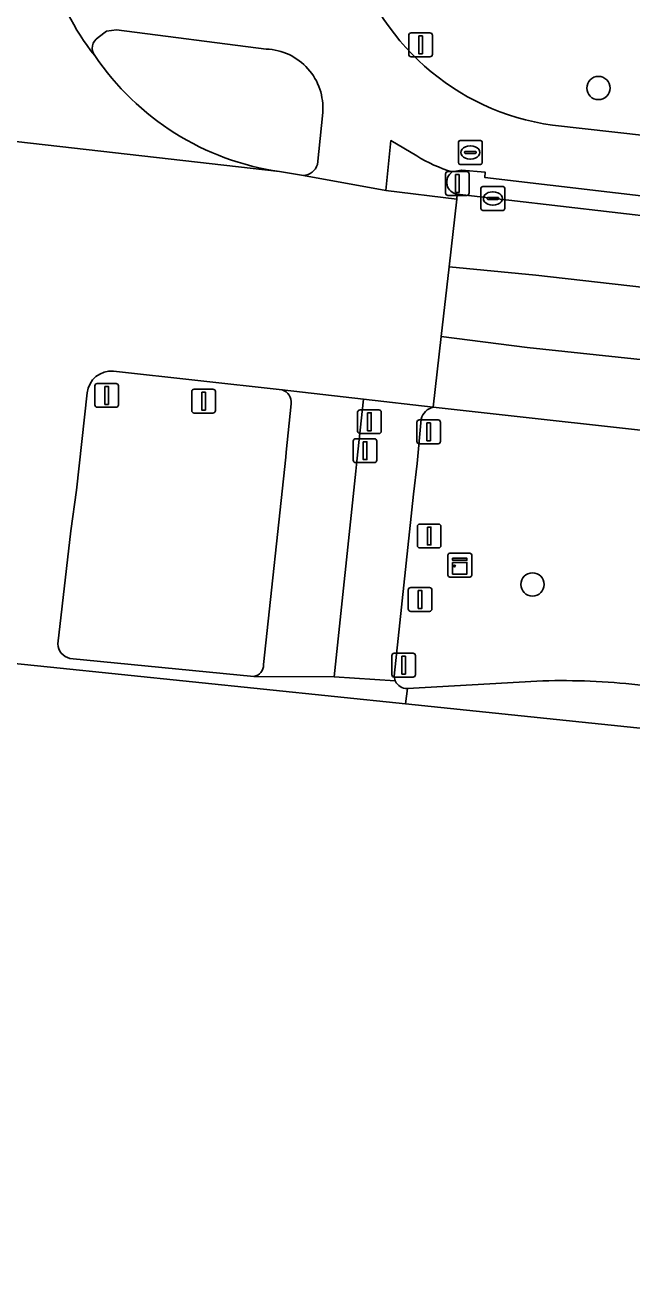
# Model space of a CAD drawing. Extents: x 162026 to 163502, y 387295 to 388169.
# Drawn here: x 162080.8 to 162106.3, y 387397 to 387449.8 of the extents above; entities that cross this region are included whole.
import ezdxf

# ---------------------------------------------------------------- set-up
doc = ezdxf.new("R2010")
doc.units = 0
for name, color, linetype in [('IMGEO_Boom', 7, 'Continuous'), ('IMGEO_Fietspad_gesloten', 7, 'Continuous'), ('IMGEO_Kast', 7, 'Continuous'), ('IMGEO_Kolk', 7, 'Continuous'), ('IMGEO_Lichtmast', 7, 'Continuous'), ('IMGEO_Portaal', 7, 'Continuous'), ('IMGEO_Rijbaan_lokaal_gesloten', 7, 'Continuous'), ('IMGEO_Rijbaan_regionaal_gesloten', 7, 'Continuous'), ('IMGEO_Rioolput', 7, 'Continuous'), ('IMGEO_Verkeersbordpaal', 7, 'Continuous'), ('IMGEO_Verkeerseiland_gesloten', 7, 'Continuous'), ('IMGEO_Verkeerseiland_groen', 7, 'Continuous'), ('IMGEO_Verkeerseiland_open', 7, 'Continuous'), ('IMGEO_Verkeersregelinstallatiepaal', 7, 'Continuous'), ('IMGEO_Vlaggenmast', 7, 'Continuous'), ('IMGEO_Voetpad_open', 7, 'Continuous')]:
    doc.layers.add(name, color=color, linetype=linetype)

msp = doc.modelspace()

# ---------------------------------------------------------------- linework, layer by layer
at = {"layer": 'IMGEO_Boom'}
for centre in [(162104.882, 387447.125), (162102.112, 387426.271)]:
    msp.add_circle(centre, 0.489, dxfattribs=at)
at = {"layer": 'IMGEO_Fietspad_gesloten'}
for points in [[(162083.873, 387449.244), (162084.218, 387449.509), (162084.635, 387449.576), (162090.929, 387448.763)], [(162093.301, 387446.097), (162093.075, 387443.918)], [(162197.751, 387435.824), (162194.116, 387435.97), (162188.258, 387436.351), (162187.055, 387436.451), (162185.523, 387436.555), (162179.508, 387436.995), (162172.524, 387437.752), (162102.95, 387445.564)], [(162092.488, 387443.455), (162095.957, 387442.821), (162096.165, 387444.915), (162097.247, 387444.275)], [(162098.738, 387443.599), (162099.123, 387443.677), (162100.125, 387443.584), (162100.105, 387443.368), (162114.071, 387441.73), (162182.412, 387434.134), (162182.426, 387434.32), (162183.642, 387434.22), (162200.438, 387433.156), (162206.924, 387432.438), (162210.629, 387432.019), (162214.769, 387431.3)], [(162094.734, 387431.446), (162095.009, 387434.052), (162091.598, 387434.444)], [(162091.978, 387433.858), (162091.767, 387431.822), (162091.746, 387431.617), (162090.813, 387422.906)], [(162090.401, 387422.402), (162093.777, 387422.392), (162094.689, 387431.025), (162094.734, 387431.446)]]:
    msp.add_lwpolyline(points, dxfattribs=at)
for centre, radius, start, end in [((162104.373, 387455.691), 10.227, 194.707, 262.0033), ((162090.803, 387454.266), 9.132, 192.8791, 219.2548), ((162084.136, 387448.804), 0.513, 120.8699, 218.0007), ((162090.829, 387446.286), 2.479, 355.6324, 87.688), ((162100.612, 387449.714), 6.396, 238.2582, 252.9639), ((162092.479, 387444.07), 0.615, 270.8071, 345.7226), ((162091.434, 387433.921), 0.548, 353.3427, 72.5813), ((162090.321, 387422.888), 0.492, 279.3575, 2.1132)]:
    msp.add_arc(centre, radius, start, end, dxfattribs=at)
at = {"layer": 'IMGEO_Kast'}
for p, q in [((162098.559, 387426.655), (162098.559, 387427.496)), ((162098.559, 387427.496), (162098.559, 387426.655)), ((162098.634, 387427.58), (162099.475, 387427.58)), ((162099.475, 387427.58), (162098.634, 387427.58)), ((162099.559, 387427.505), (162099.559, 387426.664)), ((162099.559, 387426.664), (162099.559, 387427.505)), ((162099.484, 387426.58), (162098.643, 387426.58)), ((162098.643, 387426.58), (162099.484, 387426.58))]:
    msp.add_line(p, q, dxfattribs=at)
for points in [[(162098.754, 387427.37), (162099.354, 387427.37), (162099.354, 387427.285), (162098.754, 387427.285), (162098.754, 387427.37)], [(162098.754, 387427.195), (162099.354, 387427.195), (162099.354, 387426.706), (162098.754, 387426.706), (162098.754, 387427.195)]]:
    msp.add_lwpolyline(points, dxfattribs=at)
msp.add_circle((162098.838, 387427.044), 0.0377, dxfattribs=at)
for centre, start, end in [((162098.637, 387427.502), 92.4484, 184.2845), ((162098.637, 387427.502), 92.4484, 184.2845), ((162099.481, 387427.502), 2.4484, 94.2845), ((162099.481, 387427.502), 2.4484, 94.2845), ((162098.637, 387426.658), 182.4484, 274.2845), ((162098.637, 387426.658), 182.4484, 274.2845), ((162099.481, 387426.658), 272.4484, 4.2845), ((162099.481, 387426.658), 272.4484, 4.2845)]:
    msp.add_arc(centre, 0.0779, start, end, dxfattribs=at)
at = {"layer": 'IMGEO_Kolk'}
for p, q in [((162100.023, 387442.986), (162100.875, 387442.986)), ((162099.948, 387442.06), (162099.948, 387442.912)), ((162100.207, 387442.48), (162100.207, 387442.492)), ((162100.645, 387442.443), (162100.247, 387442.443)), ((162100.25, 387442.529), (162100.648, 387442.529)), ((162100.436, 387442.766), (162100.461, 387442.766)), ((162100.691, 387442.492), (162100.691, 387442.48)), ((162100.949, 387442.912), (162100.949, 387442.06)), ((162100.875, 387441.986), (162100.023, 387441.986)), ((162100.459, 387442.206), (162100.434, 387442.206))]:
    msp.add_line(p, q, dxfattribs=at)
for points in [[(162100.023, 387442.986), (162100.875, 387442.986)], [(162099.948, 387442.06), (162099.948, 387442.912)], [(162100.949, 387442.912), (162100.949, 387442.06)], [(162100.875, 387441.986), (162100.023, 387441.986)]]:
    msp.add_lwpolyline(points, dxfattribs=at)
for centre, radius, start, end in [((162100.025, 387442.91), 0.0765, 91.552, 178.448), ((162100.025, 387442.91), 0.0765, 91.552, 178.448), ((162100.873, 387442.91), 0.0765, 1.552, 88.448), ((162100.873, 387442.91), 0.0765, 1.552, 88.448), ((162100.247, 387442.489), 0.0403, 85.8775, 175.7526), ((162100.244, 387442.479), 0.0366, 178.938, 274.7102), ((162100.648, 387442.486), 0.043, 264.8664, 352.4533), ((162100.652, 387442.491), 0.0386, 1.7309, 96.639), ((162100.025, 387442.062), 0.0765, 181.552, 268.448), ((162100.025, 387442.062), 0.0765, 181.552, 268.448), ((162100.873, 387442.062), 0.0765, 271.552, 358.448), ((162100.873, 387442.062), 0.0765, 271.552, 358.448)]:
    msp.add_arc(centre, radius, start, end, dxfattribs=at)
for centre, major_axis, ratio, start_param, end_param in [((162100.435, 387442.486), (-0.387, 0.002), 0.722429, 4.712389, 7.853982), ((162100.46, 387442.486), (-0.39, 0.002), 0.717154, 1.570796, 4.712389)]:
    msp.add_ellipse(centre, major_axis=major_axis, ratio=ratio, start_param=start_param, end_param=end_param, dxfattribs=at)
at = {"layer": 'IMGEO_Lichtmast'}
for p, q in [((162096.916, 387448.54), (162096.916, 387449.34)), ((162096.916, 387449.34), (162096.916, 387448.54)), ((162097.016, 387449.44), (162097.806, 387449.44)), ((162097.806, 387449.44), (162097.016, 387449.44)), ((162097.906, 387449.34), (162097.906, 387448.54)), ((162097.906, 387448.54), (162097.906, 387449.34)), ((162097.806, 387448.44), (162097.016, 387448.44)), ((162097.016, 387448.44), (162097.806, 387448.44)), ((162098.461, 387442.714), (162098.461, 387443.514)), ((162098.461, 387443.514), (162098.461, 387442.714)), ((162098.561, 387443.614), (162099.351, 387443.614)), ((162099.351, 387443.614), (162098.561, 387443.614)), ((162099.451, 387443.514), (162099.451, 387442.714)), ((162099.451, 387442.714), (162099.451, 387443.514)), ((162099.351, 387442.614), (162098.561, 387442.614)), ((162098.561, 387442.614), (162099.351, 387442.614))]:
    msp.add_line(p, q, dxfattribs=at)
for points in [[(162097.336, 387449.315), (162097.486, 387449.315), (162097.486, 387448.565), (162097.336, 387448.565), (162097.336, 387449.315)], [(162098.881, 387443.489), (162099.031, 387443.489), (162099.031, 387442.739), (162098.881, 387442.739), (162098.881, 387443.489)]]:
    msp.add_lwpolyline(points, dxfattribs=at)
for centre, start, end in [((162097.016, 387449.34), 90, 180), ((162097.016, 387449.34), 90, 180), ((162097.806, 387449.34), 0, 90), ((162097.806, 387449.34), 360, 90), ((162097.016, 387448.54), 180, 270), ((162097.016, 387448.54), 180, 270), ((162097.806, 387448.54), 270, 0), ((162097.806, 387448.54), 270, 0), ((162098.561, 387443.514), 90, 180), ((162098.561, 387443.514), 90, 180), ((162099.351, 387443.514), 0, 90), ((162099.351, 387443.514), 360, 90), ((162098.561, 387442.714), 180, 270), ((162098.561, 387442.714), 180, 270), ((162099.351, 387442.714), 270, 0), ((162099.351, 387442.714), 270, 0)]:
    msp.add_arc(centre, 0.1, start, end, dxfattribs=at)
at = {"layer": 'IMGEO_Portaal'}
for p, q in [((162087.802, 387433.572), (162087.802, 387434.372)), ((162087.802, 387434.372), (162087.802, 387433.572)), ((162087.902, 387434.472), (162088.692, 387434.472)), ((162088.692, 387434.472), (162087.902, 387434.472)), ((162088.792, 387434.372), (162088.792, 387433.572)), ((162088.792, 387433.572), (162088.792, 387434.372)), ((162088.692, 387433.472), (162087.902, 387433.472)), ((162087.902, 387433.472), (162088.692, 387433.472))]:
    msp.add_line(p, q, dxfattribs=at)
msp.add_lwpolyline([(162088.222, 387434.347), (162088.372, 387434.347), (162088.372, 387433.597), (162088.222, 387433.597), (162088.222, 387434.347)], dxfattribs=at)
for centre, start, end in [((162087.902, 387434.372), 90, 180), ((162087.902, 387434.372), 90, 180), ((162088.692, 387434.372), 0, 90), ((162088.692, 387434.372), 360, 90), ((162087.902, 387433.572), 180, 270), ((162087.902, 387433.572), 180, 270), ((162088.692, 387433.572), 270, 0), ((162088.692, 387433.572), 270, 0)]:
    msp.add_arc(centre, 0.1, start, end, dxfattribs=at)
at = {"layer": 'IMGEO_Rijbaan_lokaal_gesloten'}
for points in [[(162084.513, 387435.236), (162091.598, 387434.444), (162095.009, 387434.052), (162097.943, 387433.715), (162098.279, 387436.685), (162098.611, 387439.619), (162098.932, 387442.459), (162095.957, 387442.821), (162092.488, 387443.455), (162091.491, 387443.616), (162075.847, 387445.397), (162068.183, 387445.957), (162067.507, 387439.567), (162067.399, 387438.55), (162068.718, 387438.484), (162068.819, 387439.464), (162069.96, 387439.381)], [(162210.565, 387430.071), (162206.617, 387430.521), (162201.414, 387431.138), (162183.608, 387433.186), (162116.314, 387440.645), (162098.953, 387442.66), (162098.932, 387442.459), (162098.611, 387439.619), (162102.254, 387439.258), (162114.714, 387437.842), (162183.549, 387430.393), (162220.386, 387426.232), (162277.847, 387419.821), (162298.401, 387417.501)], [(162183.549, 387430.393), (162114.714, 387437.842), (162102.254, 387439.258), (162098.611, 387439.619), (162098.279, 387436.685), (162101.89, 387436.231), (162111.502, 387435.204), (162171.793, 387428.67)], [(162098.279, 387436.685), (162097.943, 387433.715), (162156.599, 387427.2)], [(162175.009, 387428.07), (162171.793, 387428.67), (162111.502, 387435.204), (162101.89, 387436.231), (162098.279, 387436.685)], [(162082.176, 387423.774), (162082.725, 387428.527), (162082.963, 387430.229), (162083.404, 387434.319)], [(162068.956, 387427.122), (162067.56, 387427.224), (162066.2, 387427.324), (162065.983, 387424.414), (162081.866, 387422.801), (162096.771, 387421.253)], [(162096.348, 387422.214), (162093.777, 387422.392), (162090.401, 387422.402), (162082.679, 387423.163)], [(162102.296, 387422.212), (162096.855, 387421.899), (162096.771, 387421.253)], [(162096.771, 387421.253), (162141.573, 387416.6), (162155.241, 387415.181), (162202.411, 387410.194), (162236.962, 387406.541), (162321.901, 387396.97), (162322.126, 387398.89), (162278.96, 387402.864), (162208.341, 387410.68), (162204.454, 387411.152), (162200.361, 387411.584), (162177.353, 387414.082), (162176.732, 387414.2), (162106.28, 387422.081)], [(162096.771, 387421.253), (162096.855, 387421.899)]]:
    msp.add_lwpolyline(points, dxfattribs=at)
for centre, radius, start, end in [((162084.439, 387434.196), 1.042, 85.9241, 173.2486), ((162082.813, 387423.786), 0.637, 181.0533, 257.8719), ((162096.839, 387422.438), 0.54, 204.5677, 271.7268), ((162103.337, 387393.213), 29.017, 84.1782, 92.0552)]:
    msp.add_arc(centre, radius, start, end, dxfattribs=at)
at = {"layer": 'IMGEO_Rijbaan_regionaal_gesloten'}
msp.add_lwpolyline([(162075.847, 387445.397), (162091.491, 387443.616)], dxfattribs=at)
for centre, radius, start, end in [((162090.803, 387454.266), 9.132, 192.8791, 219.2548), ((162093.095, 387454.786), 11.284, 213.9237, 261.8255)]:
    msp.add_arc(centre, radius, start, end, dxfattribs=at)
at = {"layer": 'IMGEO_Rioolput'}
for p, q in [((162099.001, 387443.992), (162099.001, 387444.844)), ((162099.076, 387444.918), (162099.928, 387444.918)), ((162099.489, 387444.698), (162099.514, 387444.698)), ((162100.002, 387444.844), (162100.002, 387443.992)), ((162099.26, 387444.412), (162099.26, 387444.424)), ((162099.698, 387444.375), (162099.3, 387444.375)), ((162099.303, 387444.461), (162099.701, 387444.461)), ((162099.512, 387444.138), (162099.487, 387444.138)), ((162099.744, 387444.424), (162099.744, 387444.412)), ((162099.928, 387443.918), (162099.076, 387443.918))]:
    msp.add_line(p, q, dxfattribs=at)
for points in [[(162099.001, 387443.992), (162099.001, 387444.844)], [(162099.076, 387444.918), (162099.928, 387444.918)], [(162100.002, 387444.844), (162100.002, 387443.992)], [(162099.928, 387443.918), (162099.076, 387443.918)]]:
    msp.add_lwpolyline(points, dxfattribs=at)
for centre, radius, start, end in [((162099.078, 387444.842), 0.0765, 91.552, 178.448), ((162099.078, 387444.842), 0.0765, 91.552, 178.448), ((162099.926, 387444.842), 0.0765, 1.552, 88.448), ((162099.926, 387444.842), 0.0765, 1.552, 88.448), ((162099.078, 387443.994), 0.0765, 181.552, 268.448), ((162099.078, 387443.994), 0.0765, 181.552, 268.448), ((162099.3, 387444.421), 0.0403, 85.8775, 175.7526), ((162099.297, 387444.411), 0.0366, 178.938, 274.7102), ((162099.701, 387444.418), 0.043, 264.8664, 352.4533), ((162099.705, 387444.423), 0.0386, 1.7309, 96.639), ((162099.926, 387443.994), 0.0765, 271.552, 358.448), ((162099.926, 387443.994), 0.0765, 271.552, 358.448)]:
    msp.add_arc(centre, radius, start, end, dxfattribs=at)
for centre, major_axis, ratio, start_param, end_param in [((162099.488, 387444.418), (-0.387, 0.002), 0.722429, 4.712389, 7.853982), ((162099.513, 387444.418), (-0.39, 0.002), 0.717154, 1.570796, 4.712389)]:
    msp.add_ellipse(centre, major_axis=major_axis, ratio=ratio, start_param=start_param, end_param=end_param, dxfattribs=at)
at = {"layer": 'IMGEO_Verkeersbordpaal'}
for p, q in [((162083.73, 387433.811), (162083.73, 387434.611)), ((162083.73, 387434.611), (162083.73, 387433.811)), ((162083.83, 387434.711), (162084.62, 387434.711)), ((162084.62, 387434.711), (162083.83, 387434.711)), ((162084.72, 387434.611), (162084.72, 387433.811)), ((162084.72, 387433.811), (162084.72, 387434.611)), ((162084.62, 387433.711), (162083.83, 387433.711)), ((162083.83, 387433.711), (162084.62, 387433.711))]:
    msp.add_line(p, q, dxfattribs=at)
msp.add_lwpolyline([(162084.15, 387434.586), (162084.3, 387434.586), (162084.3, 387433.836), (162084.15, 387433.836), (162084.15, 387434.586)], dxfattribs=at)
for centre, start, end in [((162083.83, 387434.611), 90, 180), ((162083.83, 387434.611), 90, 180), ((162084.62, 387434.611), 0, 90), ((162084.62, 387434.611), 360, 90), ((162083.83, 387433.811), 180, 270), ((162083.83, 387433.811), 180, 270), ((162084.62, 387433.811), 270, 0), ((162084.62, 387433.811), 270, 0)]:
    msp.add_arc(centre, 0.1, start, end, dxfattribs=at)
at = {"layer": 'IMGEO_Verkeerseiland_gesloten'}
for points in [[(162090.929, 387448.763), (162084.635, 387449.576), (162084.218, 387449.509), (162083.873, 387449.244)], [(162093.075, 387443.918), (162093.301, 387446.097)], [(162091.491, 387443.616), (162092.488, 387443.455)]]:
    msp.add_lwpolyline(points, dxfattribs=at)
for centre, radius, start, end in [((162084.136, 387448.804), 0.513, 120.8699, 218.0007), ((162090.829, 387446.286), 2.479, 355.6324, 87.688), ((162093.095, 387454.786), 11.284, 213.9237, 261.8255), ((162092.479, 387444.07), 0.615, 270.8071, 345.7226)]:
    msp.add_arc(centre, radius, start, end, dxfattribs=at)
at = {"layer": 'IMGEO_Verkeerseiland_groen'}
for points in [[(162091.598, 387434.444), (162084.513, 387435.236)], [(162083.404, 387434.319), (162082.963, 387430.229), (162082.725, 387428.527), (162082.176, 387423.774)], [(162091.767, 387431.822), (162091.978, 387433.858)], [(162156.599, 387427.2), (162097.943, 387433.715)], [(162097.441, 387433.218), (162097.267, 387431.35), (162097.113, 387430.069), (162096.299, 387422.421), (162096.348, 387422.214)], [(162090.813, 387422.906), (162091.746, 387431.617), (162091.767, 387431.822)], [(162082.679, 387423.163), (162090.401, 387422.402)], [(162096.855, 387421.899), (162102.296, 387422.212)], [(162106.28, 387422.081), (162176.732, 387414.2)]]:
    msp.add_lwpolyline(points, dxfattribs=at)
for centre, radius, start, end in [((162084.439, 387434.196), 1.042, 85.9241, 173.2486), ((162091.434, 387433.921), 0.548, 353.3427, 72.5813), ((162098.071, 387433.083), 0.645, 101.4912, 167.9353), ((162082.813, 387423.786), 0.637, 181.0533, 257.8719), ((162090.321, 387422.888), 0.492, 279.3575, 2.1132), ((162096.839, 387422.438), 0.54, 204.5677, 271.7268), ((162103.337, 387393.213), 29.017, 84.1782, 92.0552)]:
    msp.add_arc(centre, radius, start, end, dxfattribs=at)
at = {"layer": 'IMGEO_Verkeerseiland_open'}
for points in [[(162183.642, 387434.22), (162182.426, 387434.32), (162182.412, 387434.134), (162114.071, 387441.73), (162100.105, 387443.368), (162100.125, 387443.584), (162099.123, 387443.677), (162098.738, 387443.599)], [(162098.953, 387442.66), (162116.314, 387440.645), (162183.608, 387433.186)]]:
    msp.add_lwpolyline(points, dxfattribs=at)
msp.add_arc((162099.024, 387443.17), 0.515, 123.745, 262.0481, dxfattribs=at)
at = {"layer": 'IMGEO_Verkeersregelinstallatiepaal'}
for p, q in [((162094.768, 387432.705), (162094.768, 387433.505)), ((162094.768, 387433.505), (162094.768, 387432.705)), ((162094.868, 387433.605), (162095.658, 387433.605)), ((162095.658, 387433.605), (162094.868, 387433.605)), ((162095.758, 387433.505), (162095.758, 387432.705)), ((162095.758, 387432.705), (162095.758, 387433.505)), ((162097.256, 387432.282), (162097.256, 387433.082)), ((162097.256, 387433.082), (162097.256, 387432.282)), ((162097.356, 387433.182), (162098.146, 387433.182)), ((162098.146, 387433.182), (162097.356, 387433.182)), ((162098.246, 387433.082), (162098.246, 387432.282)), ((162098.246, 387432.282), (162098.246, 387433.082)), ((162094.684, 387432.389), (162095.474, 387432.389)), ((162095.474, 387432.389), (162094.684, 387432.389)), ((162095.658, 387432.605), (162094.868, 387432.605)), ((162094.868, 387432.605), (162095.658, 387432.605)), ((162094.584, 387431.489), (162094.584, 387432.289)), ((162094.584, 387432.289), (162094.584, 387431.489)), ((162095.574, 387432.289), (162095.574, 387431.489)), ((162095.574, 387431.489), (162095.574, 387432.289)), ((162098.146, 387432.182), (162097.356, 387432.182)), ((162097.356, 387432.182), (162098.146, 387432.182)), ((162095.474, 387431.389), (162094.684, 387431.389)), ((162094.684, 387431.389), (162095.474, 387431.389)), ((162096.205, 387422.478), (162096.205, 387423.278)), ((162096.205, 387423.278), (162096.205, 387422.478)), ((162096.305, 387423.378), (162097.095, 387423.378)), ((162097.095, 387423.378), (162096.305, 387423.378)), ((162097.195, 387423.278), (162097.195, 387422.478)), ((162097.195, 387422.478), (162097.195, 387423.278)), ((162097.095, 387422.378), (162096.305, 387422.378)), ((162096.305, 387422.378), (162097.095, 387422.378))]:
    msp.add_line(p, q, dxfattribs=at)
for points in [[(162095.188, 387433.48), (162095.338, 387433.48), (162095.338, 387432.73), (162095.188, 387432.73), (162095.188, 387433.48)], [(162097.676, 387433.057), (162097.826, 387433.057), (162097.826, 387432.307), (162097.676, 387432.307), (162097.676, 387433.057)], [(162095.004, 387432.264), (162095.154, 387432.264), (162095.154, 387431.514), (162095.004, 387431.514), (162095.004, 387432.264)], [(162096.625, 387423.253), (162096.775, 387423.253), (162096.775, 387422.503), (162096.625, 387422.503), (162096.625, 387423.253)]]:
    msp.add_lwpolyline(points, dxfattribs=at)
for centre, start, end in [((162094.868, 387433.505), 90, 180), ((162094.868, 387433.505), 90, 180), ((162095.658, 387433.505), 0, 90), ((162095.658, 387433.505), 360, 90), ((162097.356, 387433.082), 90, 180), ((162097.356, 387433.082), 90, 180), ((162098.146, 387433.082), 0, 90), ((162098.146, 387433.082), 360, 90), ((162094.684, 387432.289), 90, 180), ((162094.684, 387432.289), 90, 180), ((162094.868, 387432.705), 180, 270), ((162094.868, 387432.705), 180, 270), ((162095.474, 387432.289), 0, 90), ((162095.474, 387432.289), 360, 90), ((162095.658, 387432.705), 270, 0), ((162095.658, 387432.705), 270, 0), ((162097.356, 387432.282), 180, 270), ((162097.356, 387432.282), 180, 270), ((162098.146, 387432.282), 270, 0), ((162098.146, 387432.282), 270, 0), ((162094.684, 387431.489), 180, 270), ((162094.684, 387431.489), 180, 270), ((162095.474, 387431.489), 270, 0), ((162095.474, 387431.489), 270, 0), ((162096.305, 387423.278), 90, 180), ((162096.305, 387423.278), 90, 180), ((162097.095, 387423.278), 0, 90), ((162097.095, 387423.278), 360, 90), ((162096.305, 387422.478), 180, 270), ((162096.305, 387422.478), 180, 270), ((162097.095, 387422.478), 270, 0), ((162097.095, 387422.478), 270, 0)]:
    msp.add_arc(centre, 0.1, start, end, dxfattribs=at)
at = {"layer": 'IMGEO_Vlaggenmast'}
for p, q in [((162097.278, 387427.904), (162097.278, 387428.704)), ((162097.278, 387428.704), (162097.278, 387427.904)), ((162097.378, 387428.804), (162098.168, 387428.804)), ((162098.168, 387428.804), (162097.378, 387428.804)), ((162098.268, 387428.704), (162098.268, 387427.904)), ((162098.268, 387427.904), (162098.268, 387428.704)), ((162098.168, 387427.804), (162097.378, 387427.804)), ((162097.378, 387427.804), (162098.168, 387427.804)), ((162096.895, 387425.239), (162096.895, 387426.039)), ((162096.895, 387426.039), (162096.895, 387425.239)), ((162096.995, 387426.139), (162097.785, 387426.139)), ((162097.785, 387426.139), (162096.995, 387426.139)), ((162097.885, 387426.039), (162097.885, 387425.239)), ((162097.885, 387425.239), (162097.885, 387426.039)), ((162097.785, 387425.139), (162096.995, 387425.139)), ((162096.995, 387425.139), (162097.785, 387425.139))]:
    msp.add_line(p, q, dxfattribs=at)
for points in [[(162097.698, 387428.679), (162097.848, 387428.679), (162097.848, 387427.929), (162097.698, 387427.929), (162097.698, 387428.679)], [(162097.315, 387426.014), (162097.465, 387426.014), (162097.465, 387425.264), (162097.315, 387425.264), (162097.315, 387426.014)]]:
    msp.add_lwpolyline(points, dxfattribs=at)
for centre, start, end in [((162097.378, 387428.704), 90, 180), ((162097.378, 387428.704), 90, 180), ((162098.168, 387428.704), 0, 90), ((162098.168, 387428.704), 360, 90), ((162097.378, 387427.904), 180, 270), ((162097.378, 387427.904), 180, 270), ((162098.168, 387427.904), 270, 0), ((162098.168, 387427.904), 270, 0), ((162096.995, 387426.039), 90, 180), ((162096.995, 387426.039), 90, 180), ((162097.785, 387426.039), 0, 90), ((162097.785, 387426.039), 360, 90), ((162096.995, 387425.239), 180, 270), ((162096.995, 387425.239), 180, 270), ((162097.785, 387425.239), 270, 0), ((162097.785, 387425.239), 270, 0)]:
    msp.add_arc(centre, 0.1, start, end, dxfattribs=at)
at = {"layer": 'IMGEO_Voetpad_open'}
for points in [[(162102.95, 387445.564), (162172.524, 387437.752), (162179.508, 387436.995), (162185.523, 387436.555), (162187.055, 387436.451), (162188.258, 387436.351)], [(162097.247, 387444.275), (162096.165, 387444.915), (162095.957, 387442.821), (162098.932, 387442.459), (162098.953, 387442.66)], [(162097.943, 387433.715), (162095.009, 387434.052), (162094.734, 387431.446), (162094.689, 387431.025), (162093.777, 387422.392), (162096.348, 387422.214), (162096.299, 387422.421), (162097.113, 387430.069)], [(162097.113, 387430.069), (162097.267, 387431.35), (162097.441, 387433.218)]]:
    msp.add_lwpolyline(points, dxfattribs=at)
for centre, radius, start, end in [((162104.373, 387455.691), 10.227, 194.707, 262.0033), ((162100.612, 387449.714), 6.396, 238.2582, 252.9639), ((162099.024, 387443.17), 0.515, 123.745, 262.0481), ((162098.071, 387433.083), 0.645, 101.4912, 167.9353)]:
    msp.add_arc(centre, radius, start, end, dxfattribs=at)

doc.saveas('drawing.dxf')
